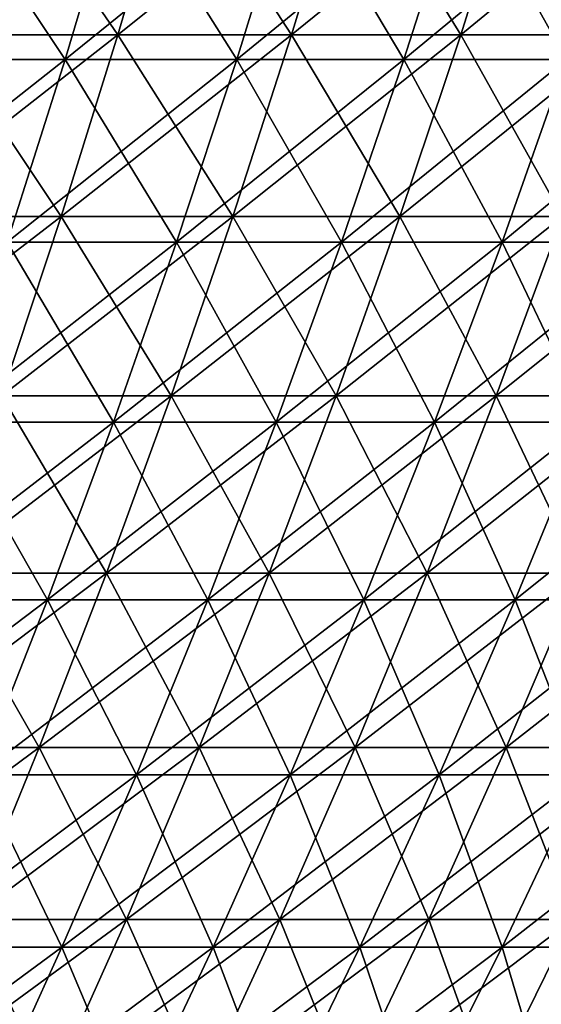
# Model space of a CAD drawing. Header units: millimetres. Extents: x -250 to 250, y 3898 to 4150.
# Tile 529 of 558: x 138 to 154, y 4012 to 4042. Entities that reach past the tile are written whole.
import ezdxf

# ---------------------------------------------------------------- set-up
doc = ezdxf.new("R2010")
doc.units = ezdxf.units.MM
doc.header["$LTSCALE"] = 5.599365
for name, color, linetype in [('2', 7, 'CONTINUOUS'), ('3', 7, 'CONTINUOUS'), ('4', 7, 'CONTINUOUS'), ('5', 7, 'CONTINUOUS')]:
    doc.layers.add(name, color=color, linetype=linetype)

msp = doc.modelspace()

# ---------------------------------------------------------------- linework, layer by layer
at = {"layer": '2', "color": 251, "linetype": 'Continuous', "true_color": 0x504f50}
for points in [[(141.202, 4041.504, -175.472), (135.731, 4041.504, -179.737), (142.854, 4047.154, -177.526), (141.202, 4041.504, -175.472)], [(142.854, 4047.154, -177.526), (135.731, 4041.504, -179.737), (137.32, 4047.154, -181.841), (142.854, 4047.154, -177.526)], [(146.539, 4041.504, -171.041), (141.202, 4041.504, -175.472), (148.254, 4047.154, -173.042), (146.539, 4041.504, -171.041)], [(148.254, 4047.154, -173.042), (141.202, 4041.504, -175.472), (142.854, 4047.154, -177.526), (148.254, 4047.154, -173.042)], [(151.736, 4041.504, -166.447), (146.539, 4041.504, -171.041), (153.512, 4047.154, -168.395), (151.736, 4041.504, -166.447)], [(153.512, 4047.154, -168.395), (146.539, 4041.504, -171.041), (148.254, 4047.154, -173.042), (153.512, 4047.154, -168.395)], [(156.79, 4041.504, -161.695), (151.736, 4041.504, -166.447), (158.625, 4047.154, -163.587), (156.79, 4041.504, -161.695)], [(158.625, 4047.154, -163.587), (151.736, 4041.504, -166.447), (153.512, 4047.154, -168.395), (158.625, 4047.154, -163.587)], [(139.462, 4035.92, -173.31), (134.059, 4035.92, -177.522), (141.202, 4041.504, -175.472), (139.462, 4035.92, -173.31)], [(141.202, 4041.504, -175.472), (134.059, 4035.92, -177.522), (135.731, 4041.504, -179.737), (141.202, 4041.504, -175.472)], [(144.733, 4035.92, -168.933), (139.462, 4035.92, -173.31), (146.539, 4041.504, -171.041), (144.733, 4035.92, -168.933)], [(146.539, 4041.504, -171.041), (139.462, 4035.92, -173.31), (141.202, 4041.504, -175.472), (146.539, 4041.504, -171.041)], [(149.866, 4035.92, -164.396), (144.733, 4035.92, -168.933), (151.736, 4041.504, -166.447), (149.866, 4035.92, -164.396)], [(151.736, 4041.504, -166.447), (144.733, 4035.92, -168.933), (146.539, 4041.504, -171.041), (151.736, 4041.504, -166.447)], [(154.858, 4035.92, -159.703), (149.866, 4035.92, -164.396), (156.79, 4041.504, -161.695), (154.858, 4035.92, -159.703)], [(156.79, 4041.504, -161.695), (149.866, 4035.92, -164.396), (151.736, 4041.504, -166.447), (156.79, 4041.504, -161.695)], [(137.635, 4030.408, -171.039), (132.302, 4030.408, -175.197), (139.462, 4035.92, -173.31), (137.635, 4030.408, -171.039)], [(139.462, 4035.92, -173.31), (132.302, 4030.408, -175.197), (134.059, 4035.92, -177.522), (139.462, 4035.92, -173.31)], [(142.837, 4030.408, -166.72), (137.635, 4030.408, -171.039), (144.733, 4035.92, -168.933), (142.837, 4030.408, -166.72)], [(144.733, 4035.92, -168.933), (137.635, 4030.408, -171.039), (139.462, 4035.92, -173.31), (144.733, 4035.92, -168.933)], [(147.903, 4030.408, -162.242), (142.837, 4030.408, -166.72), (149.866, 4035.92, -164.396), (147.903, 4030.408, -162.242)], [(149.866, 4035.92, -164.396), (142.837, 4030.408, -166.72), (144.733, 4035.92, -168.933), (149.866, 4035.92, -164.396)], [(152.829, 4030.408, -157.61), (147.903, 4030.408, -162.242), (154.858, 4035.92, -159.703), (152.829, 4030.408, -157.61)], [(154.858, 4035.92, -159.703), (147.903, 4030.408, -162.242), (149.866, 4035.92, -164.396), (154.858, 4035.92, -159.703)], [(157.61, 4030.408, -152.829), (152.829, 4030.408, -157.61), (159.703, 4035.92, -154.858), (157.61, 4030.408, -152.829)], [(159.703, 4035.92, -154.858), (152.829, 4030.408, -157.61), (154.858, 4035.92, -159.703), (159.703, 4035.92, -154.858)], [(140.852, 4024.971, -164.403), (135.722, 4024.971, -168.663), (142.837, 4030.408, -166.72), (140.852, 4024.971, -164.403)], [(142.837, 4030.408, -166.72), (135.722, 4024.971, -168.663), (137.635, 4030.408, -171.039), (142.837, 4030.408, -166.72)], [(145.848, 4024.971, -159.988), (140.852, 4024.971, -164.403), (147.903, 4030.408, -162.242), (145.848, 4024.971, -159.988)], [(147.903, 4030.408, -162.242), (140.852, 4024.971, -164.403), (142.837, 4030.408, -166.72), (147.903, 4030.408, -162.242)], [(150.706, 4024.971, -155.42), (145.848, 4024.971, -159.988), (152.829, 4030.408, -157.61), (150.706, 4024.971, -155.42)], [(152.829, 4030.408, -157.61), (145.848, 4024.971, -159.988), (147.903, 4030.408, -162.242), (152.829, 4030.408, -157.61)], [(155.42, 4024.971, -150.706), (150.706, 4024.971, -155.42), (157.61, 4030.408, -152.829), (155.42, 4024.971, -150.706)], [(157.61, 4030.408, -152.829), (150.706, 4024.971, -155.42), (152.829, 4030.408, -157.61), (157.61, 4030.408, -152.829)], [(138.779, 4019.611, -161.984), (133.725, 4019.611, -166.181), (140.852, 4024.971, -164.403), (138.779, 4019.611, -161.984)], [(140.852, 4024.971, -164.403), (133.725, 4019.611, -166.181), (135.722, 4024.971, -168.663), (140.852, 4024.971, -164.403)], [(143.702, 4019.611, -157.634), (138.779, 4019.611, -161.984), (145.848, 4024.971, -159.988), (143.702, 4019.611, -157.634)], [(145.848, 4024.971, -159.988), (138.779, 4019.611, -161.984), (140.852, 4024.971, -164.403), (145.848, 4024.971, -159.988)], [(148.488, 4019.611, -153.133), (143.702, 4019.611, -157.634), (150.706, 4024.971, -155.42), (148.488, 4019.611, -153.133)], [(150.706, 4024.971, -155.42), (143.702, 4019.611, -157.634), (145.848, 4024.971, -159.988), (150.706, 4024.971, -155.42)], [(153.133, 4019.611, -148.488), (148.488, 4019.611, -153.133), (155.42, 4024.971, -150.706), (153.133, 4019.611, -148.488)], [(155.42, 4024.971, -150.706), (148.488, 4019.611, -153.133), (150.706, 4024.971, -155.42), (155.42, 4024.971, -150.706)], [(157.634, 4019.611, -143.702), (153.133, 4019.611, -148.488), (159.988, 4024.971, -145.848), (157.634, 4019.611, -143.702)], [(159.988, 4024.971, -145.848), (153.133, 4019.611, -148.488), (155.42, 4024.971, -150.706), (159.988, 4024.971, -145.848)], [(136.621, 4014.332, -159.464), (131.645, 4014.332, -163.596), (138.779, 4019.611, -161.984), (136.621, 4014.332, -159.464)], [(138.779, 4019.611, -161.984), (131.645, 4014.332, -163.596), (133.725, 4019.611, -166.181), (138.779, 4019.611, -161.984)], [(141.467, 4014.332, -155.181), (136.621, 4014.332, -159.464), (143.702, 4019.611, -157.634), (141.467, 4014.332, -155.181)], [(143.702, 4019.611, -157.634), (136.621, 4014.332, -159.464), (138.779, 4019.611, -161.984), (143.702, 4019.611, -157.634)], [(146.178, 4014.332, -150.751), (141.467, 4014.332, -155.181), (148.488, 4019.611, -153.133), (146.178, 4014.332, -150.751)], [(148.488, 4019.611, -153.133), (141.467, 4014.332, -155.181), (143.702, 4019.611, -157.634), (148.488, 4019.611, -153.133)], [(150.751, 4014.332, -146.178), (146.178, 4014.332, -150.751), (153.133, 4019.611, -148.488), (150.751, 4014.332, -146.178)], [(153.133, 4019.611, -148.488), (146.178, 4014.332, -150.751), (148.488, 4019.611, -153.133), (153.133, 4019.611, -148.488)], [(155.181, 4014.332, -141.467), (150.751, 4014.332, -146.178), (157.634, 4019.611, -143.702), (155.181, 4014.332, -141.467)], [(157.634, 4019.611, -143.702), (150.751, 4014.332, -146.178), (153.133, 4019.611, -148.488), (157.634, 4019.611, -143.702)], [(139.143, 4009.137, -152.633), (134.377, 4009.137, -156.845), (141.467, 4014.332, -155.181), (139.143, 4009.137, -152.633)], [(141.467, 4014.332, -155.181), (134.377, 4009.137, -156.845), (136.621, 4014.332, -159.464), (141.467, 4014.332, -155.181)], [(143.778, 4009.137, -148.276), (139.143, 4009.137, -152.633), (146.178, 4014.332, -150.751), (143.778, 4009.137, -148.276)], [(146.178, 4014.332, -150.751), (139.143, 4009.137, -152.633), (141.467, 4014.332, -155.181), (146.178, 4014.332, -150.751)], [(148.276, 4009.137, -143.778), (143.778, 4009.137, -148.276), (150.751, 4014.332, -146.178), (148.276, 4009.137, -143.778)], [(150.751, 4014.332, -146.178), (143.778, 4009.137, -148.276), (146.178, 4014.332, -150.751), (150.751, 4014.332, -146.178)], [(152.633, 4009.137, -139.143), (148.276, 4009.137, -143.778), (155.181, 4014.332, -141.467), (152.633, 4009.137, -139.143)], [(155.181, 4014.332, -141.467), (148.276, 4009.137, -143.778), (150.751, 4014.332, -146.178), (155.181, 4014.332, -141.467)], [(156.845, 4009.137, -134.377), (152.633, 4009.137, -139.143), (159.464, 4014.332, -136.621), (156.845, 4009.137, -134.377)], [(159.464, 4014.332, -136.621), (152.633, 4009.137, -139.143), (155.181, 4014.332, -141.467), (159.464, 4014.332, -136.621)]]:
    msp.add_3dface(points, dxfattribs=at)
at = {"layer": '3', "color": 251, "linetype": 'Continuous', "true_color": 0x504f50}
for points in [[(135.731, 4041.504, 179.737), (141.202, 4041.504, 175.472), (137.32, 4047.154, 181.841), (135.731, 4041.504, 179.737)], [(137.32, 4047.154, 181.841), (141.202, 4041.504, 175.472), (142.854, 4047.154, 177.526), (137.32, 4047.154, 181.841)], [(141.202, 4041.504, 175.472), (146.539, 4041.504, 171.041), (142.854, 4047.154, 177.526), (141.202, 4041.504, 175.472)], [(142.854, 4047.154, 177.526), (146.539, 4041.504, 171.041), (148.254, 4047.154, 173.042), (142.854, 4047.154, 177.526)], [(146.539, 4041.504, 171.041), (151.736, 4041.504, 166.447), (148.254, 4047.154, 173.042), (146.539, 4041.504, 171.041)], [(148.254, 4047.154, 173.042), (151.736, 4041.504, 166.447), (153.512, 4047.154, 168.395), (148.254, 4047.154, 173.042)], [(151.736, 4041.504, 166.447), (156.79, 4041.504, 161.695), (153.512, 4047.154, 168.395), (151.736, 4041.504, 166.447)], [(153.512, 4047.154, 168.395), (156.79, 4041.504, 161.695), (158.625, 4047.154, 163.587), (153.512, 4047.154, 168.395)], [(134.059, 4035.92, 177.522), (139.462, 4035.92, 173.31), (135.731, 4041.504, 179.737), (134.059, 4035.92, 177.522)], [(135.731, 4041.504, 179.737), (139.462, 4035.92, 173.31), (141.202, 4041.504, 175.472), (135.731, 4041.504, 179.737)], [(139.462, 4035.92, 173.31), (144.733, 4035.92, 168.933), (141.202, 4041.504, 175.472), (139.462, 4035.92, 173.31)], [(141.202, 4041.504, 175.472), (144.733, 4035.92, 168.933), (146.539, 4041.504, 171.041), (141.202, 4041.504, 175.472)], [(144.733, 4035.92, 168.933), (149.866, 4035.92, 164.396), (146.539, 4041.504, 171.041), (144.733, 4035.92, 168.933)], [(146.539, 4041.504, 171.041), (149.866, 4035.92, 164.396), (151.736, 4041.504, 166.447), (146.539, 4041.504, 171.041)], [(149.866, 4035.92, 164.396), (154.858, 4035.92, 159.703), (151.736, 4041.504, 166.447), (149.866, 4035.92, 164.396)], [(151.736, 4041.504, 166.447), (154.858, 4035.92, 159.703), (156.79, 4041.504, 161.695), (151.736, 4041.504, 166.447)], [(134.059, 4035.92, 177.522), (137.635, 4030.408, 171.039), (139.462, 4035.92, 173.31), (134.059, 4035.92, 177.522)], [(137.635, 4030.408, 171.039), (142.837, 4030.408, 166.72), (139.462, 4035.92, 173.31), (137.635, 4030.408, 171.039)], [(139.462, 4035.92, 173.31), (142.837, 4030.408, 166.72), (144.733, 4035.92, 168.933), (139.462, 4035.92, 173.31)], [(142.837, 4030.408, 166.72), (147.903, 4030.408, 162.242), (144.733, 4035.92, 168.933), (142.837, 4030.408, 166.72)], [(144.733, 4035.92, 168.933), (147.903, 4030.408, 162.242), (149.866, 4035.92, 164.396), (144.733, 4035.92, 168.933)], [(147.903, 4030.408, 162.242), (152.829, 4030.408, 157.61), (149.866, 4035.92, 164.396), (147.903, 4030.408, 162.242)], [(149.866, 4035.92, 164.396), (152.829, 4030.408, 157.61), (154.858, 4035.92, 159.703), (149.866, 4035.92, 164.396)], [(152.829, 4030.408, 157.61), (157.61, 4030.408, 152.829), (154.858, 4035.92, 159.703), (152.829, 4030.408, 157.61)], [(135.722, 4024.971, 168.663), (140.852, 4024.971, 164.403), (137.635, 4030.408, 171.039), (135.722, 4024.971, 168.663)], [(137.635, 4030.408, 171.039), (140.852, 4024.971, 164.403), (142.837, 4030.408, 166.72), (137.635, 4030.408, 171.039)], [(140.852, 4024.971, 164.403), (145.848, 4024.971, 159.988), (142.837, 4030.408, 166.72), (140.852, 4024.971, 164.403)], [(142.837, 4030.408, 166.72), (145.848, 4024.971, 159.988), (147.903, 4030.408, 162.242), (142.837, 4030.408, 166.72)], [(145.848, 4024.971, 159.988), (150.706, 4024.971, 155.42), (147.903, 4030.408, 162.242), (145.848, 4024.971, 159.988)], [(147.903, 4030.408, 162.242), (150.706, 4024.971, 155.42), (152.829, 4030.408, 157.61), (147.903, 4030.408, 162.242)], [(150.706, 4024.971, 155.42), (155.42, 4024.971, 150.706), (152.829, 4030.408, 157.61), (150.706, 4024.971, 155.42)], [(152.829, 4030.408, 157.61), (155.42, 4024.971, 150.706), (157.61, 4030.408, 152.829), (152.829, 4030.408, 157.61)], [(133.725, 4019.611, 166.181), (138.779, 4019.611, 161.984), (135.722, 4024.971, 168.663), (133.725, 4019.611, 166.181)], [(135.722, 4024.971, 168.663), (138.779, 4019.611, 161.984), (140.852, 4024.971, 164.403), (135.722, 4024.971, 168.663)], [(138.779, 4019.611, 161.984), (143.702, 4019.611, 157.634), (140.852, 4024.971, 164.403), (138.779, 4019.611, 161.984)], [(140.852, 4024.971, 164.403), (143.702, 4019.611, 157.634), (145.848, 4024.971, 159.988), (140.852, 4024.971, 164.403)], [(143.702, 4019.611, 157.634), (148.488, 4019.611, 153.133), (145.848, 4024.971, 159.988), (143.702, 4019.611, 157.634)], [(145.848, 4024.971, 159.988), (148.488, 4019.611, 153.133), (150.706, 4024.971, 155.42), (145.848, 4024.971, 159.988)], [(148.488, 4019.611, 153.133), (153.133, 4019.611, 148.488), (150.706, 4024.971, 155.42), (148.488, 4019.611, 153.133)], [(150.706, 4024.971, 155.42), (153.133, 4019.611, 148.488), (155.42, 4024.971, 150.706), (150.706, 4024.971, 155.42)], [(153.133, 4019.611, 148.488), (157.634, 4019.611, 143.702), (155.42, 4024.971, 150.706), (153.133, 4019.611, 148.488)], [(133.725, 4019.611, 166.181), (136.621, 4014.332, 159.464), (138.779, 4019.611, 161.984), (133.725, 4019.611, 166.181)], [(136.621, 4014.332, 159.464), (141.467, 4014.332, 155.181), (138.779, 4019.611, 161.984), (136.621, 4014.332, 159.464)], [(138.779, 4019.611, 161.984), (141.467, 4014.332, 155.181), (143.702, 4019.611, 157.634), (138.779, 4019.611, 161.984)], [(141.467, 4014.332, 155.181), (146.178, 4014.332, 150.751), (143.702, 4019.611, 157.634), (141.467, 4014.332, 155.181)], [(143.702, 4019.611, 157.634), (146.178, 4014.332, 150.751), (148.488, 4019.611, 153.133), (143.702, 4019.611, 157.634)], [(146.178, 4014.332, 150.751), (150.751, 4014.332, 146.178), (148.488, 4019.611, 153.133), (146.178, 4014.332, 150.751)], [(148.488, 4019.611, 153.133), (150.751, 4014.332, 146.178), (153.133, 4019.611, 148.488), (148.488, 4019.611, 153.133)], [(150.751, 4014.332, 146.178), (155.181, 4014.332, 141.467), (153.133, 4019.611, 148.488), (150.751, 4014.332, 146.178)], [(153.133, 4019.611, 148.488), (155.181, 4014.332, 141.467), (157.634, 4019.611, 143.702), (153.133, 4019.611, 148.488)], [(134.377, 4009.137, 156.845), (139.143, 4009.137, 152.633), (136.621, 4014.332, 159.464), (134.377, 4009.137, 156.845)], [(136.621, 4014.332, 159.464), (139.143, 4009.137, 152.633), (141.467, 4014.332, 155.181), (136.621, 4014.332, 159.464)], [(139.143, 4009.137, 152.633), (143.778, 4009.137, 148.276), (141.467, 4014.332, 155.181), (139.143, 4009.137, 152.633)], [(141.467, 4014.332, 155.181), (143.778, 4009.137, 148.276), (146.178, 4014.332, 150.751), (141.467, 4014.332, 155.181)], [(143.778, 4009.137, 148.276), (148.276, 4009.137, 143.778), (146.178, 4014.332, 150.751), (143.778, 4009.137, 148.276)], [(146.178, 4014.332, 150.751), (148.276, 4009.137, 143.778), (150.751, 4014.332, 146.178), (146.178, 4014.332, 150.751)], [(148.276, 4009.137, 143.778), (152.633, 4009.137, 139.143), (150.751, 4014.332, 146.178), (148.276, 4009.137, 143.778)], [(150.751, 4014.332, 146.178), (152.633, 4009.137, 139.143), (155.181, 4014.332, 141.467), (150.751, 4014.332, 146.178)], [(152.633, 4009.137, 139.143), (156.845, 4009.137, 134.377), (155.181, 4014.332, 141.467), (152.633, 4009.137, 139.143)]]:
    msp.add_3dface(points, dxfattribs=at)
at = {"layer": '4', "color": 155, "linetype": 'Continuous', "true_color": 0x4a708c}
for points in [[(139.576, 4040.744, 173.452), (134.169, 4040.744, 177.668), (141.267, 4046.422, 175.554), (139.576, 4040.744, 173.452)], [(141.267, 4046.422, 175.554), (134.169, 4040.744, 177.668), (135.794, 4046.422, 179.821), (141.267, 4046.422, 175.554)], [(144.852, 4040.744, 169.071), (139.576, 4040.744, 173.452), (146.607, 4046.422, 171.12), (144.852, 4040.744, 169.071)], [(146.607, 4046.422, 171.12), (139.576, 4040.744, 173.452), (141.267, 4046.422, 175.554), (146.607, 4046.422, 171.12)], [(149.989, 4040.744, 164.531), (144.852, 4040.744, 169.071), (151.807, 4046.422, 166.524), (149.989, 4040.744, 164.531)], [(151.807, 4046.422, 166.524), (144.852, 4040.744, 169.071), (146.607, 4046.422, 171.12), (151.807, 4046.422, 166.524)], [(154.985, 4040.744, 159.834), (149.989, 4040.744, 164.531), (156.863, 4046.422, 161.77), (154.985, 4040.744, 159.834)], [(156.863, 4046.422, 161.77), (149.989, 4040.744, 164.531), (151.807, 4046.422, 166.524), (156.863, 4046.422, 161.77)], [(137.796, 4035.137, 171.239), (132.457, 4035.137, 175.401), (139.576, 4040.744, 173.452), (137.796, 4035.137, 171.239)], [(139.576, 4040.744, 173.452), (132.457, 4035.137, 175.401), (134.169, 4040.744, 177.668), (139.576, 4040.744, 173.452)], [(143.004, 4035.137, 166.914), (137.796, 4035.137, 171.239), (144.852, 4040.744, 169.071), (143.004, 4035.137, 166.914)], [(144.852, 4040.744, 169.071), (137.796, 4035.137, 171.239), (139.576, 4040.744, 173.452), (144.852, 4040.744, 169.071)], [(148.076, 4035.137, 162.431), (143.004, 4035.137, 166.914), (149.989, 4040.744, 164.531), (148.076, 4035.137, 162.431)], [(149.989, 4040.744, 164.531), (143.004, 4035.137, 166.914), (144.852, 4040.744, 169.071), (149.989, 4040.744, 164.531)], [(153.008, 4035.137, 157.794), (148.076, 4035.137, 162.431), (154.985, 4040.744, 159.834), (153.008, 4035.137, 157.794)], [(154.985, 4040.744, 159.834), (148.076, 4035.137, 162.431), (149.989, 4040.744, 164.531), (154.985, 4040.744, 159.834)], [(157.794, 4035.137, 153.008), (153.008, 4035.137, 157.794), (159.834, 4040.744, 154.985), (157.794, 4035.137, 153.008)], [(159.834, 4040.744, 154.985), (153.008, 4035.137, 157.794), (154.985, 4040.744, 159.834), (159.834, 4040.744, 154.985)], [(141.064, 4029.603, 164.65), (135.926, 4029.603, 168.916), (143.004, 4035.137, 166.914), (141.064, 4029.603, 164.65)], [(143.004, 4035.137, 166.914), (135.926, 4029.603, 168.916), (137.796, 4035.137, 171.239), (143.004, 4035.137, 166.914)], [(146.067, 4029.603, 160.228), (141.064, 4029.603, 164.65), (148.076, 4035.137, 162.431), (146.067, 4029.603, 160.228)], [(148.076, 4035.137, 162.431), (141.064, 4029.603, 164.65), (143.004, 4035.137, 166.914), (148.076, 4035.137, 162.431)], [(150.932, 4029.603, 155.654), (146.067, 4029.603, 160.228), (153.008, 4035.137, 157.794), (150.932, 4029.603, 155.654)], [(153.008, 4035.137, 157.794), (146.067, 4029.603, 160.228), (148.076, 4035.137, 162.431), (153.008, 4035.137, 157.794)], [(155.654, 4029.603, 150.932), (150.932, 4029.603, 155.654), (157.794, 4035.137, 153.008), (155.654, 4029.603, 150.932)], [(157.794, 4035.137, 153.008), (150.932, 4029.603, 155.654), (153.008, 4035.137, 157.794), (157.794, 4035.137, 153.008)], [(139.033, 4024.147, 162.28), (133.97, 4024.147, 166.485), (141.064, 4029.603, 164.65), (139.033, 4024.147, 162.28)], [(141.064, 4029.603, 164.65), (133.97, 4024.147, 166.485), (135.926, 4029.603, 168.916), (141.064, 4029.603, 164.65)], [(143.965, 4024.147, 157.922), (139.033, 4024.147, 162.28), (146.067, 4029.603, 160.228), (143.965, 4024.147, 157.922)], [(146.067, 4029.603, 160.228), (139.033, 4024.147, 162.28), (141.064, 4029.603, 164.65), (146.067, 4029.603, 160.228)], [(148.759, 4024.147, 153.413), (143.965, 4024.147, 157.922), (150.932, 4029.603, 155.654), (148.759, 4024.147, 153.413)], [(150.932, 4029.603, 155.654), (143.965, 4024.147, 157.922), (146.067, 4029.603, 160.228), (150.932, 4029.603, 155.654)], [(153.413, 4024.147, 148.759), (148.759, 4024.147, 153.413), (155.654, 4029.603, 150.932), (153.413, 4024.147, 148.759)], [(155.654, 4029.603, 150.932), (148.759, 4024.147, 153.413), (150.932, 4029.603, 155.654), (155.654, 4029.603, 150.932)], [(157.922, 4024.147, 143.965), (153.413, 4024.147, 148.759), (160.228, 4029.603, 146.067), (157.922, 4024.147, 143.965)], [(160.228, 4029.603, 146.067), (153.413, 4024.147, 148.759), (155.654, 4029.603, 150.932), (160.228, 4029.603, 146.067)], [(136.913, 4018.772, 159.806), (131.927, 4018.772, 163.946), (139.033, 4024.147, 162.28), (136.913, 4018.772, 159.806)], [(139.033, 4024.147, 162.28), (131.927, 4018.772, 163.946), (133.97, 4024.147, 166.485), (139.033, 4024.147, 162.28)], [(141.769, 4018.772, 155.514), (136.913, 4018.772, 159.806), (143.965, 4024.147, 157.922), (141.769, 4018.772, 155.514)], [(143.965, 4024.147, 157.922), (136.913, 4018.772, 159.806), (139.033, 4024.147, 162.28), (143.965, 4024.147, 157.922)], [(146.491, 4018.772, 151.074), (141.769, 4018.772, 155.514), (148.759, 4024.147, 153.413), (146.491, 4018.772, 151.074)], [(148.759, 4024.147, 153.413), (141.769, 4018.772, 155.514), (143.965, 4024.147, 157.922), (148.759, 4024.147, 153.413)], [(151.074, 4018.772, 146.491), (146.491, 4018.772, 151.074), (153.413, 4024.147, 148.759), (151.074, 4018.772, 146.491)], [(153.413, 4024.147, 148.759), (146.491, 4018.772, 151.074), (148.759, 4024.147, 153.413), (153.413, 4024.147, 148.759)], [(155.514, 4018.772, 141.769), (151.074, 4018.772, 146.491), (157.922, 4024.147, 143.965), (155.514, 4018.772, 141.769)], [(157.922, 4024.147, 143.965), (151.074, 4018.772, 146.491), (153.413, 4024.147, 148.759), (157.922, 4024.147, 143.965)], [(139.483, 4013.481, 153.006), (134.705, 4013.481, 157.229), (141.769, 4018.772, 155.514), (139.483, 4013.481, 153.006)], [(141.769, 4018.772, 155.514), (134.705, 4013.481, 157.229), (136.913, 4018.772, 159.806), (141.769, 4018.772, 155.514)], [(144.129, 4013.481, 148.638), (139.483, 4013.481, 153.006), (146.491, 4018.772, 151.074), (144.129, 4013.481, 148.638)], [(146.491, 4018.772, 151.074), (139.483, 4013.481, 153.006), (141.769, 4018.772, 155.514), (146.491, 4018.772, 151.074)], [(148.638, 4013.481, 144.129), (144.129, 4013.481, 148.638), (151.074, 4018.772, 146.491), (148.638, 4013.481, 144.129)], [(151.074, 4018.772, 146.491), (144.129, 4013.481, 148.638), (146.491, 4018.772, 151.074), (151.074, 4018.772, 146.491)], [(153.006, 4013.481, 139.483), (148.638, 4013.481, 144.129), (155.514, 4018.772, 141.769), (153.006, 4013.481, 139.483)], [(155.514, 4018.772, 141.769), (148.638, 4013.481, 144.129), (151.074, 4018.772, 146.491), (155.514, 4018.772, 141.769)], [(157.229, 4013.481, 134.705), (153.006, 4013.481, 139.483), (159.806, 4018.772, 136.913), (157.229, 4013.481, 134.705)], [(159.806, 4018.772, 136.913), (153.006, 4013.481, 139.483), (155.514, 4018.772, 141.769), (159.806, 4018.772, 136.913)], [(137.108, 4008.277, 150.4), (132.411, 4008.277, 154.551), (139.483, 4013.481, 153.006), (137.108, 4008.277, 150.4)], [(139.483, 4013.481, 153.006), (132.411, 4008.277, 154.551), (134.705, 4013.481, 157.229), (139.483, 4013.481, 153.006)], [(141.674, 4008.277, 146.106), (137.108, 4008.277, 150.4), (144.129, 4013.481, 148.638), (141.674, 4008.277, 146.106)], [(144.129, 4013.481, 148.638), (137.108, 4008.277, 150.4), (139.483, 4013.481, 153.006), (144.129, 4013.481, 148.638)], [(146.106, 4008.277, 141.674), (141.674, 4008.277, 146.106), (148.638, 4013.481, 144.129), (146.106, 4008.277, 141.674)], [(148.638, 4013.481, 144.129), (141.674, 4008.277, 146.106), (144.129, 4013.481, 148.638), (148.638, 4013.481, 144.129)], [(150.4, 4008.277, 137.108), (146.106, 4008.277, 141.674), (153.006, 4013.481, 139.483), (150.4, 4008.277, 137.108)], [(153.006, 4013.481, 139.483), (146.106, 4008.277, 141.674), (148.638, 4013.481, 144.129), (153.006, 4013.481, 139.483)], [(154.551, 4008.277, 132.411), (150.4, 4008.277, 137.108), (157.229, 4013.481, 134.705), (154.551, 4008.277, 132.411)], [(157.229, 4013.481, 134.705), (150.4, 4008.277, 137.108), (153.006, 4013.481, 139.483), (157.229, 4013.481, 134.705)]]:
    msp.add_3dface(points, dxfattribs=at)
at = {"layer": '5', "color": 155, "linetype": 'Continuous', "true_color": 0x4a708c}
for points in [[(134.169, 4040.744, -177.668), (139.576, 4040.744, -173.452), (135.794, 4046.422, -179.821), (134.169, 4040.744, -177.668)], [(135.794, 4046.422, -179.821), (139.576, 4040.744, -173.452), (141.267, 4046.422, -175.554), (135.794, 4046.422, -179.821)], [(139.576, 4040.744, -173.452), (144.852, 4040.744, -169.071), (141.267, 4046.422, -175.554), (139.576, 4040.744, -173.452)], [(141.267, 4046.422, -175.554), (144.852, 4040.744, -169.071), (146.607, 4046.422, -171.12), (141.267, 4046.422, -175.554)], [(144.852, 4040.744, -169.071), (149.989, 4040.744, -164.531), (146.607, 4046.422, -171.12), (144.852, 4040.744, -169.071)], [(146.607, 4046.422, -171.12), (149.989, 4040.744, -164.531), (151.807, 4046.422, -166.524), (146.607, 4046.422, -171.12)], [(149.989, 4040.744, -164.531), (154.985, 4040.744, -159.834), (151.807, 4046.422, -166.524), (149.989, 4040.744, -164.531)], [(151.807, 4046.422, -166.524), (154.985, 4040.744, -159.834), (156.863, 4046.422, -161.77), (151.807, 4046.422, -166.524)], [(134.169, 4040.744, -177.668), (137.796, 4035.137, -171.239), (139.576, 4040.744, -173.452), (134.169, 4040.744, -177.668)], [(137.796, 4035.137, -171.239), (143.004, 4035.137, -166.914), (139.576, 4040.744, -173.452), (137.796, 4035.137, -171.239)], [(139.576, 4040.744, -173.452), (143.004, 4035.137, -166.914), (144.852, 4040.744, -169.071), (139.576, 4040.744, -173.452)], [(143.004, 4035.137, -166.914), (148.076, 4035.137, -162.431), (144.852, 4040.744, -169.071), (143.004, 4035.137, -166.914)], [(144.852, 4040.744, -169.071), (148.076, 4035.137, -162.431), (149.989, 4040.744, -164.531), (144.852, 4040.744, -169.071)], [(148.076, 4035.137, -162.431), (153.008, 4035.137, -157.794), (149.989, 4040.744, -164.531), (148.076, 4035.137, -162.431)], [(149.989, 4040.744, -164.531), (153.008, 4035.137, -157.794), (154.985, 4040.744, -159.834), (149.989, 4040.744, -164.531)], [(153.008, 4035.137, -157.794), (157.794, 4035.137, -153.008), (154.985, 4040.744, -159.834), (153.008, 4035.137, -157.794)], [(135.926, 4029.603, -168.916), (141.064, 4029.603, -164.65), (137.796, 4035.137, -171.239), (135.926, 4029.603, -168.916)], [(137.796, 4035.137, -171.239), (141.064, 4029.603, -164.65), (143.004, 4035.137, -166.914), (137.796, 4035.137, -171.239)], [(141.064, 4029.603, -164.65), (146.067, 4029.603, -160.228), (143.004, 4035.137, -166.914), (141.064, 4029.603, -164.65)], [(143.004, 4035.137, -166.914), (146.067, 4029.603, -160.228), (148.076, 4035.137, -162.431), (143.004, 4035.137, -166.914)], [(146.067, 4029.603, -160.228), (150.932, 4029.603, -155.654), (148.076, 4035.137, -162.431), (146.067, 4029.603, -160.228)], [(148.076, 4035.137, -162.431), (150.932, 4029.603, -155.654), (153.008, 4035.137, -157.794), (148.076, 4035.137, -162.431)], [(150.932, 4029.603, -155.654), (155.654, 4029.603, -150.932), (153.008, 4035.137, -157.794), (150.932, 4029.603, -155.654)], [(153.008, 4035.137, -157.794), (155.654, 4029.603, -150.932), (157.794, 4035.137, -153.008), (153.008, 4035.137, -157.794)], [(133.97, 4024.147, -166.485), (139.033, 4024.147, -162.28), (135.926, 4029.603, -168.916), (133.97, 4024.147, -166.485)], [(135.926, 4029.603, -168.916), (139.033, 4024.147, -162.28), (141.064, 4029.603, -164.65), (135.926, 4029.603, -168.916)], [(139.033, 4024.147, -162.28), (143.965, 4024.147, -157.922), (141.064, 4029.603, -164.65), (139.033, 4024.147, -162.28)], [(141.064, 4029.603, -164.65), (143.965, 4024.147, -157.922), (146.067, 4029.603, -160.228), (141.064, 4029.603, -164.65)], [(143.965, 4024.147, -157.922), (148.759, 4024.147, -153.413), (146.067, 4029.603, -160.228), (143.965, 4024.147, -157.922)], [(146.067, 4029.603, -160.228), (148.759, 4024.147, -153.413), (150.932, 4029.603, -155.654), (146.067, 4029.603, -160.228)], [(148.759, 4024.147, -153.413), (153.413, 4024.147, -148.759), (150.932, 4029.603, -155.654), (148.759, 4024.147, -153.413)], [(150.932, 4029.603, -155.654), (153.413, 4024.147, -148.759), (155.654, 4029.603, -150.932), (150.932, 4029.603, -155.654)], [(153.413, 4024.147, -148.759), (157.922, 4024.147, -143.965), (155.654, 4029.603, -150.932), (153.413, 4024.147, -148.759)], [(133.97, 4024.147, -166.485), (136.913, 4018.772, -159.806), (139.033, 4024.147, -162.28), (133.97, 4024.147, -166.485)], [(136.913, 4018.772, -159.806), (141.769, 4018.772, -155.514), (139.033, 4024.147, -162.28), (136.913, 4018.772, -159.806)], [(139.033, 4024.147, -162.28), (141.769, 4018.772, -155.514), (143.965, 4024.147, -157.922), (139.033, 4024.147, -162.28)], [(141.769, 4018.772, -155.514), (146.491, 4018.772, -151.074), (143.965, 4024.147, -157.922), (141.769, 4018.772, -155.514)], [(143.965, 4024.147, -157.922), (146.491, 4018.772, -151.074), (148.759, 4024.147, -153.413), (143.965, 4024.147, -157.922)], [(146.491, 4018.772, -151.074), (151.074, 4018.772, -146.491), (148.759, 4024.147, -153.413), (146.491, 4018.772, -151.074)], [(148.759, 4024.147, -153.413), (151.074, 4018.772, -146.491), (153.413, 4024.147, -148.759), (148.759, 4024.147, -153.413)], [(151.074, 4018.772, -146.491), (155.514, 4018.772, -141.769), (153.413, 4024.147, -148.759), (151.074, 4018.772, -146.491)], [(153.413, 4024.147, -148.759), (155.514, 4018.772, -141.769), (157.922, 4024.147, -143.965), (153.413, 4024.147, -148.759)], [(134.705, 4013.481, -157.229), (139.483, 4013.481, -153.006), (136.913, 4018.772, -159.806), (134.705, 4013.481, -157.229)], [(136.913, 4018.772, -159.806), (139.483, 4013.481, -153.006), (141.769, 4018.772, -155.514), (136.913, 4018.772, -159.806)], [(139.483, 4013.481, -153.006), (144.129, 4013.481, -148.638), (141.769, 4018.772, -155.514), (139.483, 4013.481, -153.006)], [(141.769, 4018.772, -155.514), (144.129, 4013.481, -148.638), (146.491, 4018.772, -151.074), (141.769, 4018.772, -155.514)], [(144.129, 4013.481, -148.638), (148.638, 4013.481, -144.129), (146.491, 4018.772, -151.074), (144.129, 4013.481, -148.638)], [(146.491, 4018.772, -151.074), (148.638, 4013.481, -144.129), (151.074, 4018.772, -146.491), (146.491, 4018.772, -151.074)], [(148.638, 4013.481, -144.129), (153.006, 4013.481, -139.483), (151.074, 4018.772, -146.491), (148.638, 4013.481, -144.129)], [(151.074, 4018.772, -146.491), (153.006, 4013.481, -139.483), (155.514, 4018.772, -141.769), (151.074, 4018.772, -146.491)], [(153.006, 4013.481, -139.483), (157.229, 4013.481, -134.705), (155.514, 4018.772, -141.769), (153.006, 4013.481, -139.483)], [(134.705, 4013.481, -157.229), (137.108, 4008.277, -150.4), (139.483, 4013.481, -153.006), (134.705, 4013.481, -157.229)], [(137.108, 4008.277, -150.4), (141.674, 4008.277, -146.106), (139.483, 4013.481, -153.006), (137.108, 4008.277, -150.4)], [(139.483, 4013.481, -153.006), (141.674, 4008.277, -146.106), (144.129, 4013.481, -148.638), (139.483, 4013.481, -153.006)], [(141.674, 4008.277, -146.106), (146.106, 4008.277, -141.674), (144.129, 4013.481, -148.638), (141.674, 4008.277, -146.106)], [(144.129, 4013.481, -148.638), (146.106, 4008.277, -141.674), (148.638, 4013.481, -144.129), (144.129, 4013.481, -148.638)], [(146.106, 4008.277, -141.674), (150.4, 4008.277, -137.108), (148.638, 4013.481, -144.129), (146.106, 4008.277, -141.674)], [(148.638, 4013.481, -144.129), (150.4, 4008.277, -137.108), (153.006, 4013.481, -139.483), (148.638, 4013.481, -144.129)], [(150.4, 4008.277, -137.108), (154.551, 4008.277, -132.411), (153.006, 4013.481, -139.483), (150.4, 4008.277, -137.108)], [(153.006, 4013.481, -139.483), (154.551, 4008.277, -132.411), (157.229, 4013.481, -134.705), (153.006, 4013.481, -139.483)]]:
    msp.add_3dface(points, dxfattribs=at)

doc.saveas('drawing.dxf')
